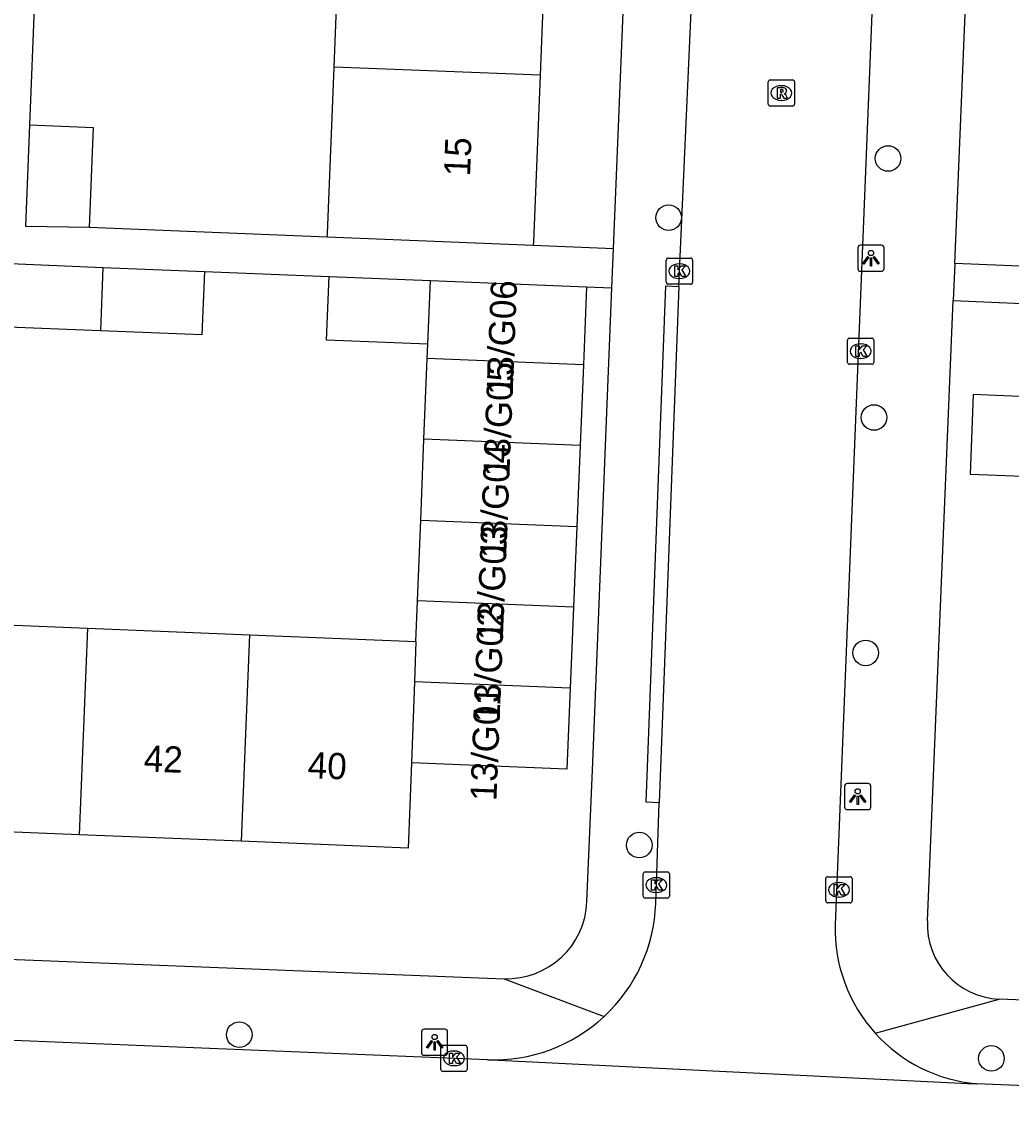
# Model space of a CAD drawing. Extents: x 161355 to 162026, y 386504 to 387459.
# Drawn here: x 161585.32 to 161623.13, y 386651.65 to 386693.31 of the extents above; entities that cross this region are included whole.
import ezdxf

# ---------------------------------------------------------------- set-up
doc = ezdxf.new("R2010")
doc.units = 0
for name, color, linetype in [('IMGEO_Boom', 7, 'Continuous'), ('IMGEO_Kolk', 7, 'Continuous'), ('IMGEO_Lichtpunt', 7, 'Continuous'), ('IMGEO_Pand', 7, 'Continuous'), ('IMGEO_Pand_nummerreeks', 7, 'Continuous'), ('IMGEO_Rijbaan_lokaal_open', 7, 'Continuous'), ('IMGEO_Rioolput', 7, 'Continuous'), ('IMGEO_Voetpad_open', 7, 'Continuous')]:
    doc.layers.add(name, color=color, linetype=linetype)

msp = doc.modelspace()

# ---------------------------------------------------------------- linework, layer by layer
at = {"layer": 'IMGEO_Boom'}
for centre in [(161618.423, 386688.088), (161610.039, 386685.828), (161617.886, 386678.192), (161617.567, 386669.197), (161608.916, 386661.853), (161593.632, 386654.609), (161622.372, 386653.703)]:
    msp.add_circle(centre, 0.489, dxfattribs=at)
at = {"layer": 'IMGEO_Kolk'}
for p, q in [((161609.95, 386683.358), (161609.95, 386684.21)), ((161610.025, 386684.284), (161610.877, 386684.284)), ((161610.438, 386684.064), (161610.463, 386684.064)), ((161610.951, 386684.21), (161610.951, 386683.358)), ((161610.461, 386683.504), (161610.436, 386683.504)), ((161610.877, 386683.284), (161610.025, 386683.284)), ((161616.876, 386680.299), (161616.876, 386681.151)), ((161616.951, 386681.225), (161617.803, 386681.225)), ((161617.364, 386681.005), (161617.389, 386681.005)), ((161617.877, 386681.151), (161617.877, 386680.299)), ((161617.803, 386680.225), (161616.951, 386680.225)), ((161617.387, 386680.445), (161617.362, 386680.445)), ((161609.065, 386659.901), (161609.065, 386660.753)), ((161609.14, 386660.827), (161609.992, 386660.827)), ((161609.553, 386660.607), (161609.578, 386660.607)), ((161610.066, 386660.753), (161610.066, 386659.901)), ((161616.044, 386659.72), (161616.044, 386660.572)), ((161616.119, 386660.646), (161616.971, 386660.646)), ((161617.045, 386660.572), (161617.045, 386659.72)), ((161616.532, 386660.426), (161616.557, 386660.426)), ((161609.992, 386659.827), (161609.14, 386659.827)), ((161609.576, 386660.047), (161609.551, 386660.047)), ((161616.555, 386659.866), (161616.53, 386659.866)), ((161616.971, 386659.646), (161616.119, 386659.646)), ((161601.338, 386653.279), (161601.338, 386654.131)), ((161601.413, 386654.205), (161602.265, 386654.205)), ((161601.826, 386653.985), (161601.851, 386653.985)), ((161602.339, 386654.131), (161602.339, 386653.279)), ((161602.265, 386653.205), (161601.413, 386653.205)), ((161601.849, 386653.425), (161601.824, 386653.425))]:
    msp.add_line(p, q, dxfattribs=at)
for points in [[(161609.95, 386683.358), (161609.95, 386684.21)], [(161610.025, 386684.284), (161610.877, 386684.284)], [(161610.271, 386683.984), (161610.394, 386683.984), (161610.394, 386683.833), (161610.524, 386683.984), (161610.688, 386683.984), (161610.542, 386683.833), (161610.695, 386683.584), (161610.543, 386683.584), (161610.458, 386683.748), (161610.394, 386683.681), (161610.394, 386683.584), (161610.271, 386683.584), (161610.271, 386683.984)], [(161610.951, 386684.21), (161610.951, 386683.358)], [(161610.877, 386683.284), (161610.025, 386683.284)], [(161616.876, 386680.299), (161616.876, 386681.151)], [(161616.951, 386681.225), (161617.803, 386681.225)], [(161617.877, 386681.151), (161617.877, 386680.299)], [(161617.197, 386680.925), (161617.32, 386680.925), (161617.32, 386680.774), (161617.45, 386680.925), (161617.614, 386680.925), (161617.468, 386680.774), (161617.621, 386680.525), (161617.469, 386680.525), (161617.384, 386680.689), (161617.32, 386680.622), (161617.32, 386680.525), (161617.197, 386680.525), (161617.197, 386680.925)], [(161617.803, 386680.225), (161616.951, 386680.225)], [(161609.065, 386659.901), (161609.065, 386660.753)], [(161609.14, 386660.827), (161609.992, 386660.827)], [(161610.066, 386660.753), (161610.066, 386659.901)], [(161616.044, 386659.72), (161616.044, 386660.572)], [(161616.119, 386660.646), (161616.971, 386660.646)], [(161617.045, 386660.572), (161617.045, 386659.72)], [(161609.386, 386660.527), (161609.509, 386660.527), (161609.509, 386660.376), (161609.639, 386660.527), (161609.803, 386660.527), (161609.657, 386660.376), (161609.81, 386660.127), (161609.658, 386660.127), (161609.573, 386660.291), (161609.509, 386660.224), (161609.509, 386660.127), (161609.386, 386660.127), (161609.386, 386660.527)], [(161616.365, 386660.346), (161616.488, 386660.346), (161616.488, 386660.195), (161616.618, 386660.346), (161616.782, 386660.346), (161616.636, 386660.195), (161616.789, 386659.946), (161616.637, 386659.946), (161616.552, 386660.11), (161616.488, 386660.043), (161616.488, 386659.946), (161616.365, 386659.946), (161616.365, 386660.346)], [(161609.992, 386659.827), (161609.14, 386659.827)], [(161616.971, 386659.646), (161616.119, 386659.646)], [(161601.338, 386653.279), (161601.338, 386654.131)], [(161601.413, 386654.205), (161602.265, 386654.205)], [(161602.339, 386654.131), (161602.339, 386653.279)], [(161601.659, 386653.905), (161601.782, 386653.905), (161601.782, 386653.754), (161601.912, 386653.905), (161602.076, 386653.905), (161601.93, 386653.754), (161602.083, 386653.505), (161601.931, 386653.505), (161601.846, 386653.669), (161601.782, 386653.602), (161601.782, 386653.505), (161601.659, 386653.505), (161601.659, 386653.905)], [(161602.265, 386653.205), (161601.413, 386653.205)]]:
    msp.add_lwpolyline(points, dxfattribs=at)
for centre, start, end in [((161610.027, 386684.208), 91.552, 178.448), ((161610.027, 386684.208), 91.552, 178.448), ((161610.875, 386684.208), 1.552, 88.448), ((161610.875, 386684.208), 1.552, 88.448), ((161610.027, 386683.36), 181.552, 268.448), ((161610.027, 386683.36), 181.552, 268.448), ((161610.875, 386683.36), 271.552, 358.448), ((161610.875, 386683.36), 271.552, 358.448), ((161616.953, 386681.149), 91.552, 178.448), ((161616.953, 386681.149), 91.552, 178.448), ((161617.801, 386681.149), 1.552, 88.448), ((161617.801, 386681.149), 1.552, 88.448), ((161616.953, 386680.301), 181.552, 268.448), ((161616.953, 386680.301), 181.552, 268.448), ((161617.801, 386680.301), 271.552, 358.448), ((161617.801, 386680.301), 271.552, 358.448), ((161609.142, 386660.751), 91.552, 178.448), ((161609.142, 386660.751), 91.552, 178.448), ((161609.99, 386660.751), 1.552, 88.448), ((161609.99, 386660.751), 1.552, 88.448), ((161616.121, 386660.57), 91.552, 178.448), ((161616.121, 386660.57), 91.552, 178.448), ((161616.969, 386660.57), 1.552, 88.448), ((161616.969, 386660.57), 1.552, 88.448), ((161609.142, 386659.903), 181.552, 268.448), ((161609.142, 386659.903), 181.552, 268.448), ((161609.99, 386659.903), 271.552, 358.448), ((161609.99, 386659.903), 271.552, 358.448), ((161616.121, 386659.722), 181.552, 268.448), ((161616.121, 386659.722), 181.552, 268.448), ((161616.969, 386659.722), 271.552, 358.448), ((161616.969, 386659.722), 271.552, 358.448), ((161601.415, 386654.129), 91.552, 178.448), ((161601.415, 386654.129), 91.552, 178.448), ((161602.263, 386654.129), 1.552, 88.448), ((161602.263, 386654.129), 1.552, 88.448), ((161601.415, 386653.281), 181.552, 268.448), ((161601.415, 386653.281), 181.552, 268.448), ((161602.263, 386653.281), 271.552, 358.448), ((161602.263, 386653.281), 271.552, 358.448)]:
    msp.add_arc(centre, 0.0765, start, end, dxfattribs=at)
for centre, major_axis, ratio, start_param, end_param in [((161610.437, 386683.784), (-0.387, 0.002), 0.722429, 4.712389, 7.853982), ((161610.462, 386683.784), (-0.39, 0.002), 0.717154, 1.570796, 4.712389), ((161617.363, 386680.725), (-0.387, 0.002), 0.722429, 4.712389, 7.853982), ((161617.388, 386680.725), (-0.39, 0.002), 0.717154, 1.570796, 4.712389), ((161609.552, 386660.327), (-0.387, 0.002), 0.722429, 4.712389, 7.853982), ((161609.577, 386660.327), (-0.39, 0.002), 0.717154, 1.570796, 4.712389), ((161616.531, 386660.146), (-0.387, 0.002), 0.722429, 4.712389, 7.853982), ((161616.556, 386660.146), (-0.39, 0.002), 0.717154, 1.570796, 4.712389), ((161601.825, 386653.705), (-0.387, 0.002), 0.722429, 4.712389, 7.853982), ((161601.85, 386653.705), (-0.39, 0.002), 0.717154, 1.570796, 4.712389)]:
    msp.add_ellipse(centre, major_axis=major_axis, ratio=ratio, start_param=start_param, end_param=end_param, dxfattribs=at)
at = {"layer": 'IMGEO_Lichtpunt'}
for p, q in [((161618.174, 386684.777), (161617.366, 386684.777)), ((161618.174, 386684.777), (161617.366, 386684.777)), ((161617.272, 386684.682), (161617.272, 386683.875)), ((161617.272, 386684.682), (161617.272, 386683.875)), ((161618.268, 386683.875), (161618.268, 386684.682)), ((161618.268, 386683.875), (161618.268, 386684.682)), ((161617.366, 386683.781), (161618.174, 386683.781)), ((161617.366, 386683.781), (161618.174, 386683.781)), ((161616.764, 386664.109), (161616.764, 386663.302)), ((161616.764, 386664.109), (161616.764, 386663.302)), ((161617.666, 386664.204), (161616.858, 386664.204)), ((161617.666, 386664.204), (161616.858, 386664.204)), ((161617.76, 386663.302), (161617.76, 386664.109)), ((161617.76, 386663.302), (161617.76, 386664.109)), ((161616.858, 386663.208), (161617.666, 386663.208)), ((161616.858, 386663.208), (161617.666, 386663.208)), ((161601.499, 386654.819), (161600.691, 386654.819)), ((161601.499, 386654.819), (161600.691, 386654.819)), ((161600.597, 386654.724), (161600.597, 386653.917)), ((161600.597, 386654.724), (161600.597, 386653.917)), ((161601.593, 386653.917), (161601.593, 386654.724)), ((161601.593, 386653.917), (161601.593, 386654.724)), ((161600.691, 386653.823), (161601.499, 386653.823)), ((161600.691, 386653.823), (161601.499, 386653.823))]:
    msp.add_line(p, q, dxfattribs=at)
for points in [[(161617.646, 386684.346), (161617.685, 386684.318), (161617.497, 386684.056), (161617.459, 386684.083), (161617.646, 386684.346)], [(161617.858, 386684.318), (161617.896, 386684.345), (161618.083, 386684.083), (161618.044, 386684.055), (161617.858, 386684.318)], [(161617.748, 386684.298), (161617.795, 386684.298), (161617.795, 386683.976), (161617.748, 386683.976), (161617.748, 386684.298)], [(161617.138, 386663.773), (161617.177, 386663.745), (161616.989, 386663.483), (161616.951, 386663.51), (161617.138, 386663.773)], [(161617.24, 386663.725), (161617.287, 386663.725), (161617.287, 386663.403), (161617.24, 386663.403), (161617.24, 386663.725)], [(161617.35, 386663.745), (161617.388, 386663.772), (161617.575, 386663.51), (161617.536, 386663.482), (161617.35, 386663.745)], [(161600.971, 386654.388), (161601.01, 386654.36), (161600.822, 386654.098), (161600.784, 386654.125), (161600.971, 386654.388)], [(161601.073, 386654.34), (161601.12, 386654.34), (161601.12, 386654.018), (161601.073, 386654.018), (161601.073, 386654.34)], [(161601.183, 386654.36), (161601.221, 386654.387), (161601.408, 386654.125), (161601.369, 386654.097), (161601.183, 386654.36)]]:
    msp.add_lwpolyline(points, dxfattribs=at)
for centre in [(161617.771, 386684.48), (161617.263, 386663.907), (161601.096, 386654.522)]:
    msp.add_circle(centre, 0.0994, dxfattribs=at)
for centre, start, end in [((161617.366, 386684.682), 90, 180), ((161617.366, 386684.682), 90, 180), ((161618.174, 386684.682), 0, 90), ((161618.174, 386684.682), 0, 90), ((161617.366, 386683.875), 180, 270), ((161617.366, 386683.875), 180, 270), ((161618.174, 386683.875), 270, 0), ((161618.174, 386683.875), 270, 360), ((161616.858, 386664.109), 90, 180), ((161616.858, 386664.109), 90, 180), ((161617.666, 386664.109), 0, 90), ((161617.666, 386664.109), 0, 90), ((161616.858, 386663.302), 180, 270), ((161616.858, 386663.302), 180, 270), ((161617.666, 386663.302), 270, 0), ((161617.666, 386663.302), 270, 360), ((161600.691, 386654.724), 90, 180), ((161600.691, 386654.724), 90, 180), ((161601.499, 386654.724), 0, 90), ((161601.499, 386654.724), 0, 90), ((161600.691, 386653.917), 180, 270), ((161600.691, 386653.917), 180, 270), ((161601.499, 386653.917), 270, 0), ((161601.499, 386653.917), 270, 360)]:
    msp.add_arc(centre, 0.0946, start, end, dxfattribs=at)
at = {"layer": 'IMGEO_Pand'}
for points in [[(161597.255, 386691.585), (161597.503, 386697.774)], [(161605.37, 386697.461), (161605.124, 386691.271)], [(161596.996, 386685.085), (161597.001, 386685.22), (161597.255, 386691.585)], [(161605.124, 386691.271), (161597.255, 386691.585)], [(161605.124, 386691.271), (161604.871, 386684.905), (161604.866, 386684.767)], [(161587.9, 386685.452), (161585.47, 386685.496), (161585.627, 386689.372)], [(161585.627, 386689.372), (161588.055, 386689.274), (161587.9, 386685.452)], [(161604.866, 386684.767), (161596.996, 386685.085)], [(161588.326, 386681.502), (161584.497, 386681.657), (161584.595, 386684.085)], [(161584.595, 386684.085), (161588.424, 386683.93)], [(161588.424, 386683.93), (161588.326, 386681.502)], [(161588.424, 386683.93), (161592.301, 386683.773)], [(161592.301, 386683.773), (161592.203, 386681.345), (161588.326, 386681.502)], [(161600.837, 386680.997), (161596.965, 386681.153), (161597.063, 386683.581)], [(161597.063, 386683.581), (161600.94, 386683.424)], [(161600.837, 386680.997), (161600.94, 386683.424)], [(161600.94, 386683.424), (161606.9, 386683.184)], [(161606.9, 386683.184), (161606.78, 386680.211)], [(161600.815, 386680.453), (161600.837, 386680.997)], [(161600.69, 386677.362), (161600.815, 386680.453)], [(161606.78, 386680.211), (161600.815, 386680.453)], [(161606.78, 386680.211), (161606.654, 386677.12)], [(161624.027, 386678.973), (161621.678, 386679.065), (161621.558, 386676.032), (161623.908, 386675.939), (161624.027, 386678.973)], [(161600.564, 386674.271), (161600.69, 386677.362)], [(161606.654, 386677.12), (161600.69, 386677.362)], [(161606.654, 386677.12), (161606.529, 386674.03)], [(161600.439, 386671.181), (161600.564, 386674.271)], [(161600.564, 386674.271), (161606.529, 386674.03)], [(161606.529, 386674.03), (161606.404, 386670.939)], [(161600.376, 386669.634), (161600.439, 386671.181)], [(161606.404, 386670.939), (161600.439, 386671.181)], [(161606.404, 386670.939), (161606.278, 386667.848)], [(161581.63, 386670.393), (161587.828, 386670.142)], [(161587.828, 386670.142), (161587.508, 386662.25)], [(161587.828, 386670.142), (161594.027, 386669.89)], [(161594.027, 386669.89), (161593.707, 386661.998)], [(161594.027, 386669.89), (161600.376, 386669.634)], [(161600.376, 386669.634), (161600.322, 386668.089)], [(161600.322, 386668.089), (161600.215, 386664.998)], [(161606.278, 386667.848), (161600.322, 386668.089)], [(161606.278, 386667.848), (161606.153, 386664.757), (161600.215, 386664.998)], [(161600.215, 386664.998), (161600.081, 386661.74), (161593.707, 386661.998)], [(161587.508, 386662.25), (161581.31, 386662.501)], [(161593.707, 386661.998), (161587.508, 386662.25)]]:
    msp.add_lwpolyline(points, dxfattribs=at)
at = {"layer": 'IMGEO_Rijbaan_lokaal_open'}
for points in [[(161610.426, 386683.2), (161611.078, 386697.711), (161611.678, 386712.667)], [(161618.646, 386712.528), (161617.932, 386696.807), (161616.401, 386658.807)], [(161610.426, 386683.2), (161609.675, 386663.473)], [(161609.543, 386659.62), (161609.675, 386663.473)], [(161603.115, 386653.653), (161574.397, 386654.821)], [(161621.808, 386652.733), (161621.456, 386652.727), (161603.283, 386653.631), (161603.115, 386653.653)], [(161648.537, 386651.647), (161621.808, 386652.733)]]:
    msp.add_lwpolyline(points, dxfattribs=at)
for centre, radius, start, end in [((161603.366, 386659.831), 6.181, 312.8602, 358.0462), ((161622.333, 386658.646), 5.934, 178.4432, 222.1282), ((161603.362, 386659.835), 6.187, 267.7161, 312.8623), ((161622.338, 386658.649), 5.94, 222.1266, 264.8853)]:
    msp.add_arc(centre, radius, start, end, dxfattribs=at)
at = {"layer": 'IMGEO_Rioolput'}
for p, q in [((161613.847, 386690.165), (161613.847, 386691.017)), ((161613.922, 386691.091), (161614.774, 386691.091)), ((161614.848, 386691.017), (161614.848, 386690.165)), ((161614.335, 386690.871), (161614.36, 386690.871)), ((161614.358, 386690.311), (161614.333, 386690.311)), ((161614.774, 386690.091), (161613.922, 386690.091))]:
    msp.add_line(p, q, dxfattribs=at)
for points in [[(161613.847, 386690.165), (161613.847, 386691.017)], [(161613.922, 386691.091), (161614.774, 386691.091)], [(161614.848, 386691.017), (161614.848, 386690.165)], [(161614.436, 386690.789), (161614.184, 386690.791), (161614.184, 386690.391)], [(161614.362, 386690.71), (161614.308, 386690.71), (161614.308, 386690.629)], [(161614.308, 386690.629), (161614.36, 386690.629)], [(161614.184, 386690.391), (161614.308, 386690.391), (161614.308, 386690.553), (161614.319, 386690.553)], [(161614.366, 386690.524), (161614.437, 386690.391), (161614.577, 386690.391), (161614.512, 386690.517)], [(161614.774, 386690.091), (161613.922, 386690.091)]]:
    msp.add_lwpolyline(points, dxfattribs=at)
for centre, radius, start, end in [((161613.924, 386691.015), 0.0765, 91.552, 178.448), ((161613.924, 386691.015), 0.0765, 91.552, 178.448), ((161614.772, 386691.015), 0.0765, 1.552, 88.448), ((161614.772, 386691.015), 0.0765, 1.552, 88.448), ((161614.344, 386690.818), 0.19, 274.7715, 282.9687), ((161614.368, 386690.614), 0.0964, 77.0061, 93.1865), ((161614.382, 386690.671), 0.0378, 276.6634, 79.6772), ((161614.435, 386690.679), 0.109, 350.3612, 89.416), ((161614.433, 386690.679), 0.112, 277.5842, 350.9817), ((161613.924, 386690.167), 0.0765, 181.552, 268.448), ((161613.924, 386690.167), 0.0765, 181.552, 268.448), ((161614.318, 386690.5), 0.0533, 26.0293, 88.6989), ((161614.417, 386690.464), 0.108, 29.5134, 73.7905), ((161614.772, 386690.167), 0.0765, 271.552, 358.448), ((161614.772, 386690.167), 0.0765, 271.552, 358.448)]:
    msp.add_arc(centre, radius, start, end, dxfattribs=at)
for centre, major_axis, ratio, start_param, end_param in [((161614.334, 386690.591), (-0.387, 0.002), 0.722429, 4.712389, 7.853982), ((161614.359, 386690.591), (-0.39, 0.002), 0.717154, 1.570796, 4.712389)]:
    msp.add_ellipse(centre, major_axis=major_axis, ratio=ratio, start_param=start_param, end_param=end_param, dxfattribs=at)
at = {"layer": 'IMGEO_Voetpad_open'}
for points in [[(161607.934, 386684.643), (161609.457, 386722.018)], [(161620.97, 386684.073), (161622.453, 386719.786)], [(161585.627, 386689.372), (161585.824, 386694.182)], [(161596.996, 386685.085), (161587.9, 386685.452)], [(161607.934, 386684.643), (161604.866, 386684.767)], [(161607.873, 386683.145), (161607.934, 386684.643)], [(161620.97, 386684.073), (161620.911, 386682.662)], [(161625.926, 386683.868), (161620.97, 386684.073)], [(161592.301, 386683.773), (161597.063, 386683.581)], [(161606.9, 386683.184), (161607.873, 386683.145)], [(161606.918, 386659.698), (161607.123, 386664.718), (161607.873, 386683.145)], [(161609.675, 386663.473), (161609.176, 386663.491), (161609.927, 386683.218), (161610.426, 386683.2)], [(161619.927, 386658.955), (161620.911, 386682.662)], [(161620.911, 386682.662), (161625.022, 386682.491)], [(161560.053, 386658.471), (161603.753, 386656.748)], [(161603.753, 386656.748), (161607.57, 386655.3)], [(161617.932, 386654.665), (161622.672, 386655.968)], [(161661.409, 386654.417), (161622.672, 386655.968)]]:
    msp.add_lwpolyline(points, dxfattribs=at)
for centre, radius, start, end in [((161603.852, 386659.814), 3.068, 268.1449, 357.8278), ((161622.793, 386658.834), 2.869, 177.5873, 267.5777)]:
    msp.add_arc(centre, radius, start, end, dxfattribs=at)

# ---------------------------------------------------------------- texts
at = {"layer": 'IMGEO_Pand_nummerreeks'}
for s, rotation, p in [('15', 87.7256, (161602.448, 386687.394)), ('13/G06', 87.7084, (161604.076, 386679.036)), ('13/G05', 87.7094, (161603.951, 386675.911)), ('13/G04', 87.7094, (161603.826, 386672.786)), ('13/G03', 87.7094, (161603.701, 386669.661)), ('13/G02', 87.7094, (161603.576, 386666.529)), ('13/G01', 87.7094, (161603.455, 386663.521)), ('42', 357.6784, (161589.969, 386664.672)), ('40', 357.6784, (161596.232, 386664.418))]:
    msp.add_text(s, height=1, rotation=rotation, dxfattribs=at).set_placement(p)

doc.saveas('drawing.dxf')
